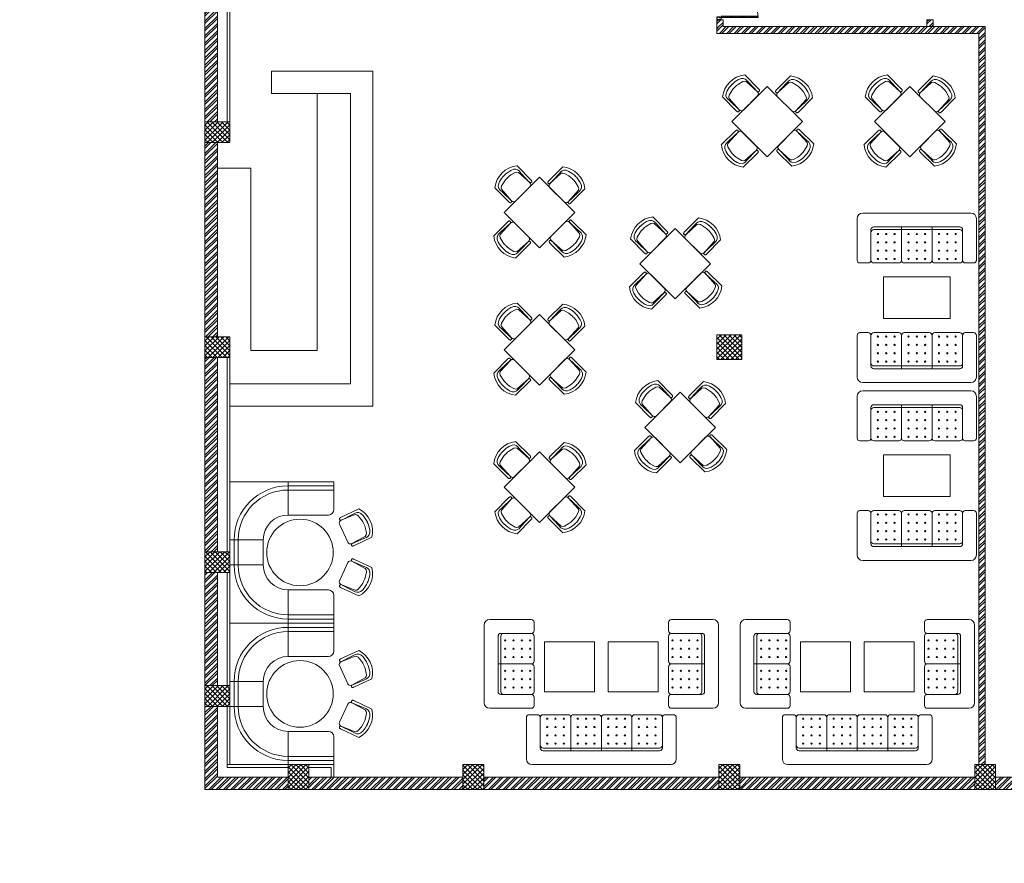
# Model space of a CAD drawing. Header units: inches. Extents: x 105152 to 158499, y 12149 to 30915.
# Tile 309 of 339: x 124551 to 125261, y 28492 to 29100. Entities that reach past the tile are written whole.
import ezdxf

# ---------------------------------------------------------------- set-up
doc = ezdxf.new("R2010")
doc.units = ezdxf.units.IN
doc.header["$MEASUREMENT"] = 0
doc.layers.add('PD_025_TEXT', color=61, linetype='Continuous')
doc.layers.add('PD_BASE', color=8, linetype='Continuous', transparency=0.5)
doc.layers.add('PP-SPRINKLER PIPE', color=1, linetype='Continuous', lineweight=0)
pattern_1 = [(45, (268611.2745, 47371.9895), (-1.767766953, 1.767766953), []), (135, (268611.2745, 47371.9895), (-1.767766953, -1.767766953), [])]
pattern_2 = [(45, (-9858.2517, 2013.745), (-2.65165043, 2.65165043), []), (45, (-9856.484, 2013.745), (-2.65165043, 2.65165043), [])]

# ---------------------------------------------------------------- blocks, each defined once
blk = doc.blocks.new('door')
at = {"lineweight": 5}
h = blk.add_hatch(dxfattribs=at)
h.set_pattern_fill('ANSI31', color=251, scale=10, style=0)
h.set_pattern_definition([(45, (10752.127, -6120.4824), (-0.883883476, 0.883883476), [])])
edge = h.paths.add_edge_path()
edge.add_arc((-14403.84, -18781.42), 31.42, 180, 182.3452)
edge.add_line((-14435.23, -18782.7), (-14403.84, -18782.7))
edge.add_line((-14403.84, -18782.7), (-14403.84, -18781.42))
edge.add_line((-14403.84, -18781.42), (-14435.26, -18781.42))
h = blk.add_hatch(dxfattribs=at)
h.set_pattern_fill('ANSI31', color=251, scale=10, style=0)
h.set_pattern_definition([(45, (10752.127, -6123.4768), (-0.883883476, 0.883883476), [])])
edge = h.paths.add_edge_path()
edge.add_arc((-14403.84, -18848.7), 31.42, 177.6548, 180, ccw=False)
edge.add_line((-14435.23, -18847.41), (-14403.84, -18847.41))
edge.add_line((-14403.84, -18847.41), (-14403.84, -18848.7))
edge.add_line((-14403.84, -18848.7), (-14435.26, -18848.7))
at = {"color": 251, "lineweight": 5}
for p, q in [((-14403.84, -18781.42), (-14435.26, -18781.42)), ((-14403.84, -18782.7), (-14435.23, -18782.7)), ((-14403.84, -18780.13), (-14403.84, -18782.7)), ((-14403.84, -18848.7), (-14435.26, -18848.7)), ((-14403.84, -18847.41), (-14435.23, -18847.41)), ((-14403.84, -18849.98), (-14403.84, -18847.41))]:
    blk.add_line(p, q, dxfattribs=at)
for points in [[(-14399.98, -18782.06), (-14399.98, -18779.49), (-14403.84, -18779.49), (-14403.84, -18781.42), (-14402.55, -18781.42), (-14402.55, -18782.06), (-14399.98, -18782.06)], [(-14399.98, -18848.05), (-14399.98, -18850.62), (-14403.84, -18850.62), (-14403.84, -18848.7), (-14402.55, -18848.7), (-14402.55, -18848.05), (-14399.98, -18848.05)]]:
    blk.add_lwpolyline(points, dxfattribs=at)
for points in [[(-14400.24, -18781.8), (-14400.24, -18779.74), (-14403.58, -18779.74), (-14403.58, -18781.16), (-14402.3, -18781.16), (-14402.3, -18781.8)], [(-14400.24, -18848.31), (-14400.24, -18850.37), (-14403.58, -18850.37), (-14403.58, -18848.95), (-14402.3, -18848.95), (-14402.3, -18848.31)]]:
    blk.add_lwpolyline(points, close=True, dxfattribs=at)
for centre, radius, start, end in [((-14399.51, -18779.61), 35.79, 182.88485, 263.05391), ((-14399.87, -18850.35), 35.42, 96.42582, 177.32942)]:
    blk.add_arc(centre, radius, start, end, dxfattribs=at)
blk = doc.blocks.new('A$C57124B3B')
at = {"color": 251, "lineweight": 5}
for p, q in [((46, 504), (46, 109)), ((665, 109), (665, 506))]:
    blk.add_line(p, q, dxfattribs=at)
for points in [[(100, 525), (95, 530), (90, 534), (86, 537), (82, 539), (78, 541), (75, 542), (71, 542), (68, 542), (66, 541), (63, 541), (61, 540), (59, 539), (57, 538), (55, 537), (54, 535), (52, 534), (51, 532), (50, 529), (49, 526), (48, 522), (47, 516), (46, 509), (46, 506)], [(100, 525), (92, 265), (90, 207), (95, 175), (111, 140), (143, 111), (197, 86), (269, 70), (318, 65), (357, 65)], [(610, 525), (619, 265), (621, 207), (615, 175), (599, 140), (568, 111), (513, 86), (441, 70), (392, 65), (354, 65)], [(610, 525), (615, 530), (620, 534), (624, 537), (629, 539), (632, 541), (636, 542), (639, 542), (642, 542), (645, 541), (647, 541), (650, 540), (652, 539), (653, 538), (655, 537), (657, 535), (658, 534), (659, 532), (660, 529), (662, 526), (663, 522), (664, 516), (664, 509), (665, 506)]]:
    blk.add_lwpolyline(points, dxfattribs=at)
blk.add_lwpolyline([(353, 144), (310, 144), (260, 151), (165, 175), (136, 193), (116, 221), (100, 522, -0.429937), (157, 583), (553, 583, -0.429937), (610, 522), (594, 221), (575, 193), (545, 175), (450, 151), (401, 144), (357, 144)], format="xyb", dxfattribs=at)
blk.add_arc((355, 499), 498, 231.563, 308.437, dxfattribs=at)
blk = doc.blocks.new('FIXEDSEATING012')
at = {"color": 251, "lineweight": 5}
for p, q in [((0, 0), (0, -102)), ((75, 0), (0, 0)), ((42, -24), (42, 0)), ((75, -3), (75, 0)), ((75, -3), (42, -3)), ((42, -6), (75, -6)), ((75, -20), (75, -3)), ((42, -24), (71, -24)), ((24, -42), (0, -42)), ((3, -42), (3, -60)), ((6, -42), (6, -60)), ((24, -42), (24, -60)), ((24, -60), (0, -60)), ((42, -78), (71, -78)), ((42, -78), (42, -102)), ((75, -102), (75, -82)), ((42, -96), (75, -96)), ((75, -99), (42, -99)), ((75, -102), (0, -102))]:
    blk.add_line(p, q, dxfattribs=at)
blk.add_circle((50.51, -51), 24, dxfattribs=at)
for centre, radius, start, end in [((42, -42), 39, 90, 180), ((42, -42), 36, 90, 180), ((71, -20), 4, 270, 0), ((42, -42), 18, 90, 180), ((42, -60), 39, 180, 270), ((42, -60), 36, 180, 270), ((42, -60), 18, 180, 270), ((71, -82), 4, 0, 90)]:
    blk.add_arc(centre, radius, start, end, dxfattribs=at)
at = {"color": 251, "extrusion": (0, 0, -1), "yscale": 0.03640297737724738, "zscale": -0.03640297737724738}
for p, xscale, rotation in [((-95.77, -16.47), 0.03640297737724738, 245), ((-95.77, -85.53), -0.03640297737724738, 295)]:
    blk.add_blockref('A$C57124B3B', p, dxfattribs=dict(at, xscale=xscale, rotation=rotation))
blk = doc.blocks.new('ghfhgfh')
at = {"color": 251, "lineweight": 5}
for p, q in [((133107.64, 19586.52), (133207.64, 19586.52)), ((133103.64, 19552.52), (133103.64, 19582.52)), ((133199.64, 19576.52), (133115.64, 19576.52)), ((133135.64, 19576.52), (133135.64, 19552.52)), ((133157.64, 19576.52), (133157.64, 19552.52)), ((133179.64, 19576.52), (133179.64, 19552.52)), ((133211.64, 19582.52), (133211.64, 19552.52)), ((133211.64, 19582.52), (133211.64, 19552.52)), ((133113.64, 19552.52), (133113.64, 19574.52)), ((133115.64, 19574.52), (133199.64, 19574.52)), ((133201.64, 19574.52), (133201.64, 19552.52)), ((133111.64, 19550.52), (133105.64, 19550.52)), ((133133.64, 19550.52), (133115.64, 19550.52)), ((133155.64, 19550.52), (133137.64, 19550.52)), ((133159.64, 19550.52), (133177.64, 19550.52)), ((133181.64, 19550.52), (133199.64, 19550.52)), ((133203.64, 19550.52), (133209.64, 19550.52))]:
    blk.add_line(p, q, dxfattribs=at)
for centre in [(133118.64, 19571.38), (133124.64, 19571.38), (133130.64, 19571.38), (133140.64, 19571.38), (133146.64, 19571.38), (133152.64, 19571.38), (133162.64, 19571.38), (133168.64, 19571.38), (133174.64, 19571.38), (133184.64, 19571.38), (133190.64, 19571.38), (133196.64, 19571.38), (133118.64, 19565.38), (133124.64, 19565.38), (133130.64, 19565.38), (133140.64, 19565.38), (133146.64, 19565.38), (133152.64, 19565.38), (133162.64, 19565.38), (133168.64, 19565.38), (133174.64, 19565.38), (133184.64, 19565.38), (133190.64, 19565.38), (133196.64, 19565.38), (133118.64, 19559.38), (133124.64, 19559.38), (133130.64, 19559.38), (133140.64, 19559.38), (133146.64, 19559.38), (133152.64, 19559.38), (133162.64, 19559.38), (133168.64, 19559.38), (133174.64, 19559.38), (133184.64, 19559.38), (133190.64, 19559.38), (133196.64, 19559.38), (133118.64, 19553.38), (133124.64, 19553.38), (133130.64, 19553.38), (133140.64, 19553.38), (133146.64, 19553.38), (133152.64, 19553.38), (133162.64, 19553.38), (133168.64, 19553.38), (133174.64, 19553.38), (133184.64, 19553.38), (133190.64, 19553.38), (133196.64, 19553.38)]:
    blk.add_circle(centre, 0.442, dxfattribs=at)
for centre, radius, start, end in [((133107.64, 19582.52), 4, 90, 180), ((133207.64, 19582.52), 4, 0, 90), ((133115.64, 19574.52), 2, 90, 180), ((133199.64, 19574.52), 2, 0, 90), ((133115.64, 19572.52), 2, 90, 180), ((133199.64, 19572.52), 2, 0, 90), ((133105.64, 19552.52), 2, 180, 270), ((133111.64, 19552.52), 2, 270, 0), ((133115.64, 19552.52), 2, 180, 270), ((133133.64, 19552.52), 2, 270, 0), ((133137.64, 19552.52), 2, 180, 270), ((133155.64, 19552.52), 2, 270, 0), ((133159.64, 19552.52), 2, 180, 270), ((133177.64, 19552.52), 2, 270, 0), ((133181.64, 19552.52), 2, 180, 270), ((133199.64, 19552.52), 2, 270, 0), ((133203.64, 19552.52), 2, 180, 270), ((133209.64, 19552.52), 2, 270, 0)]:
    blk.add_arc(centre, radius, start, end, dxfattribs=at)
blk = doc.blocks.new('A$C545F11F4')
at = {"color": 251, "lineweight": 5}
for p, q in [((4, 64), (34, 64)), ((2, 56), (2, 62)), ((38, 60), (38, 4)), ((2, 34), (2, 52)), ((4, 54), (26, 54)), ((26, 52), (26, 12)), ((28, 12), (28, 52)), ((2, 30), (2, 12)), ((28, 32), (4, 32)), ((2, 8), (2, 2)), ((26, 10), (4, 10)), ((34, 0), (4, 0))]:
    blk.add_line(p, q, dxfattribs=at)
for centre in [(4.86, 49), (4.86, 43), (10.86, 49), (10.86, 43), (16.86, 49), (16.86, 43), (22.86, 49), (22.86, 43), (4.86, 37), (10.86, 37), (16.86, 37), (22.86, 37), (4.86, 27), (4.86, 21), (10.86, 27), (10.86, 21), (16.86, 27), (16.86, 21), (22.86, 27), (22.86, 21), (4.86, 15), (10.86, 15), (16.86, 15), (22.86, 15)]:
    blk.add_circle(centre, 0.442, dxfattribs=at)
for centre, radius, start, end in [((4, 62), 2, 90, 180), ((34, 60), 4, 0, 90), ((4, 56), 2, 180, 270), ((4, 52), 2, 90, 180), ((24, 52), 2, 360, 90), ((26, 52), 2, 0, 90), ((4, 34), 2, 180, 270), ((4, 30), 2, 90, 180), ((4, 12), 2, 180, 270), ((4, 8), 2, 90, 180), ((24, 12), 2, 270, 0), ((26, 12), 2, 270, 0), ((4, 2), 2, 180, 270), ((34, 4), 4, 270, 0)]:
    blk.add_arc(centre, radius, start, end, dxfattribs=at)
blk = doc.blocks.new('EDEW')
at = {"color": 251, "lineweight": 5}
for points in [[(-122.75, 83.74), (-86.75, 83.74), (-86.75, 47.74), (-122.75, 47.74)], [(-40.92, 83.74), (-76.92, 83.74), (-76.92, 47.74), (-40.92, 47.74)]]:
    blk.add_lwpolyline(points, close=True, dxfattribs=at)
at = {"color": 251, "xscale": -1}
blk.add_blockref('A$C545F11F4', (-128.3, 35.76), dxfattribs=at)
at = {"color": 251}
blk.add_blockref('A$C545F11F4', (-35.37, 35.76), dxfattribs=at)
at = {"color": 251, "xscale": -1, "rotation": 180}
blk.add_blockref('ghfhgfh', (-133239.47, 19581.66), dxfattribs=at)
blk = doc.blocks.new('5T2G3')
at = {"color": 251, "lineweight": 5}
blk.add_lwpolyline([(-65.1, 22.42), (-29.1, 22.42), (-29.1, 58.42), (-65.1, 58.42)], close=True, dxfattribs=at)
at = {"color": 251, "extrusion": (0, 0, -1), "yscale": 0.03640297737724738, "zscale": -0.03640297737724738}
for p, xscale, rotation in [((58.84, 79.7), 0.03640297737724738, 180.3099349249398), ((86.38, 27.68), 0.03640297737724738, 90.30993492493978), ((7.82, 27.68), -0.03640297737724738, 269.6900650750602), ((58.84, 1.14), -0.03640297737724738, 359.6900650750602)]:
    blk.add_blockref('A$C57124B3B', p, dxfattribs=dict(at, xscale=xscale, rotation=rotation))
blk = doc.blocks.new('3SEATER445')
at = {"color": 251, "lineweight": 5}
for p, q in [((-31.85, 36), (-37.85, 36)), ((-9.85, 36), (-27.85, 36)), ((-5.85, 36), (12.15, 36)), ((16.15, 36), (34.15, 36)), ((38.15, 36), (44.15, 36)), ((-39.85, 4), (-39.85, 34)), ((-29.85, 12), (-29.85, 34)), ((-7.85, 10), (-7.85, 34)), ((14.15, 10), (14.15, 34)), ((36.15, 34), (36.15, 12)), ((46.15, 34), (46.15, 4)), ((34.15, 12), (-27.85, 12)), ((-27.85, 10), (34.15, 10)), ((42.15, 0), (-35.85, 0))]:
    blk.add_line(p, q, dxfattribs=at)
for centre in [(-24.85, 33.14), (-18.85, 33.14), (-12.85, 33.14), (-2.85, 33.14), (3.15, 33.14), (9.15, 33.14), (19.15, 33.14), (25.15, 33.14), (31.15, 33.14), (-24.85, 27.14), (-24.85, 21.14), (-18.85, 27.14), (-18.85, 21.14), (-12.85, 27.14), (-12.85, 21.14), (-2.85, 27.14), (-2.85, 21.14), (3.15, 27.14), (3.15, 21.14), (9.15, 27.14), (9.15, 21.14), (19.15, 27.14), (19.15, 21.14), (25.15, 27.14), (25.15, 21.14), (31.15, 27.14), (31.15, 21.14), (-24.85, 15.14), (-18.85, 15.14), (-12.85, 15.14), (-2.85, 15.14), (3.15, 15.14), (9.15, 15.14), (19.15, 15.14), (25.15, 15.14), (31.15, 15.14)]:
    blk.add_circle(centre, 0.442, dxfattribs=at)
for centre, radius, start, end in [((-37.85, 34), 2, 90, 180), ((-31.85, 34), 2, 0, 90), ((-27.85, 34), 2, 90, 180), ((-9.85, 34), 2, 0, 90), ((-5.85, 34), 2, 90, 180), ((12.15, 34), 2, 0, 90), ((16.15, 34), 2, 90, 180), ((34.15, 34), 2, 360, 90), ((38.15, 34), 2, 90, 180), ((44.15, 34), 2, 360, 90), ((-27.85, 14), 2, 180, 270), ((-27.85, 12), 2, 180, 270), ((34.15, 14), 2, 270, 0), ((34.15, 12), 2, 270, 0), ((-35.85, 4), 4, 180, 270), ((42.15, 4), 4, 270, 360)]:
    blk.add_arc(centre, radius, start, end, dxfattribs=at)
blk = doc.blocks.new('FIRST FLOOR AR PLAN')
at = {"layer": 'PD_BASE', "lineweight": 5}
h = blk.add_hatch(dxfattribs=at)
h.set_pattern_fill('ANSI32', color=256, scale=10)
h.set_pattern_definition([(45, (123173.841, 20768.249), (-2.65165, 2.65165), []), (45, (123175.6088, 20768.249), (-2.65165, 2.65165), [])])
h.paths.add_polyline_path([(123176.99, 20811), (123167.99, 20811), (123167.99, 20729.5), (123176.99, 20729.5)])
h.paths.add_polyline_path([(123538.49, 20663.5), (123368.99, 20663.5), (123368.99, 20654.5), (123538.49, 20654.5)])
h.paths.add_polyline_path([(123722.99, 20663.5), (123553.49, 20663.5), (123553.49, 20654.5), (123722.99, 20654.5)])
h.paths.add_polyline_path([(123176.99, 21527.5), (123167.99, 21527.5), (123167.99, 21446), (123176.99, 21446)])
h.paths.add_polyline_path([(123176.99, 21431), (123167.99, 21431), (123167.99, 21291), (123176.99, 21291)])
h.paths.add_polyline_path([(123176.99, 21276), (123167.99, 21276), (123167.99, 21136), (123176.99, 21136)])
h.paths.add_polyline_path([(123176.99, 21121), (123167.99, 21121), (123167.99, 20981), (123176.99, 20981)])
h.paths.add_polyline_path([(123176.99, 20966), (123167.99, 20966), (123167.99, 20826), (123176.99, 20826)])
h.paths.add_polyline_path([(124268.99, 21602.5), (124102.49, 21602.5), (124102.49, 21593.5), (124268.99, 21593.5)])
h.paths.add_polyline_path([(124087.49, 21602.5), (123922.49, 21602.5), (123922.49, 21593.5), (124087.49, 21593.5)])
h.paths.add_polyline_path([(123907.49, 21602.5), (123737.99, 21602.5), (123737.99, 21593.5), (123907.49, 21593.5)])
h.paths.add_polyline_path([(123722.99, 21602.5), (123553.49, 21602.5), (123553.49, 21593.5), (123722.99, 21593.5)])
h.paths.add_polyline_path([(123353.99, 21602.5), (123242.99, 21602.5), (123242.99, 21593.5), (123353.99, 21593.5)])
h.paths.add_polyline_path([(123227.99, 21602.5), (123167.99, 21602.5), (123167.99, 21542.5), (123176.99, 21542.5), (123176.99, 21593.5), (123227.99, 21593.5)])
h.paths.add_polyline_path([(123176.99, 20714.5), (123167.99, 20714.5), (123167.99, 20654.5), (123227.99, 20654.5), (123227.99, 20663.5), (123176.99, 20663.5)])
h.paths.add_polyline_path([(123353.99, 20663.5), (123242.99, 20663.5), (123242.99, 20654.5), (123353.99, 20654.5)])
h.paths.add_polyline_path([(123762.74, 20663.5), (123737.99, 20663.5), (123737.99, 20654.5), (123762.74, 20654.5)])
h.paths.add_polyline_path([(123907.49, 20663.5), (123882.74, 20663.5), (123882.74, 20654.5), (123907.49, 20654.5)])
h.paths.add_polyline_path([(123944.99, 20663.5), (123922.49, 20663.5), (123922.49, 20654.5), (123944.99, 20654.5)])
h.paths.add_polyline_path([(124087.49, 20663.5), (124064.99, 20663.5), (124064.99, 20654.5), (124087.49, 20654.5)])
h.paths.add_polyline_path([(124124.99, 20663.5), (124102.49, 20663.5), (124102.49, 20654.5), (124124.99, 20654.5)])
h.paths.add_polyline_path([(124268.99, 20663.5), (124244.99, 20663.5), (124244.99, 20654.5), (124268.99, 20654.5)])
h.paths.add_polyline_path([(124283.99, 20672.5), (124274.99, 20672.5)])
h.paths.add_polyline_path([(124283.99, 20811), (124274.99, 20811), (124274.99, 20672.5), (124283.99, 20672.5)])
h.paths.add_polyline_path([(124283.99, 20966), (124274.99, 20966), (124274.99, 20826), (124283.99, 20826)])
h.paths.add_polyline_path([(124283.99, 21276), (124274.99, 21276), (124274.99, 20981), (124283.99, 20981)])
h.paths.add_polyline_path([(124283.99, 21584.5), (124274.99, 21584.5), (124274.99, 21446), (124283.99, 21446)])
h.paths.add_polyline_path([(124265.99, 21443), (124160.99, 21443), (124160.99, 21434), (124265.99, 21434)])
h.paths.add_polyline_path([(124160.99, 21431), (124151.99, 21431), (124151.99, 21353), (124160.99, 21353)])
h.paths.add_polyline_path([(124151.99, 21443), (124079.99, 21443), (124079.99, 21434), (124151.99, 21434)])
h.paths.add_polyline_path([(124079.99, 21431), (124070.99, 21431), (124070.99, 21353), (124079.99, 21353)])
h.paths.add_polyline_path([(124070.99, 21443), (123989.99, 21443), (123989.99, 21341), (124016.99, 21341), (124016.99, 21350), (123998.99, 21350), (123998.99, 21434), (124070.99, 21434)])
h.paths.add_polyline_path([(124070.99, 21350), (124052.99, 21350), (124052.99, 21341), (124070.99, 21341)], flags=17)
h.paths.add_polyline_path([(124097.99, 21350), (124079.99, 21350), (124079.99, 21341), (124097.99, 21341)])
h.paths.add_polyline_path([(124151.99, 21350), (124133.99, 21350), (124133.99, 21341), (124151.99, 21341)])
h.paths.add_polyline_path([(124160.99, 21341), (124151.99, 21341), (124151.99, 21278), (124160.99, 21278)])
h.paths.add_polyline_path([(124283.99, 21292), (124274.99, 21292), (124274.99, 21291), (124283.99, 21291)])
h.paths.add_polyline_path([(124283.99, 21431), (124274.99, 21431), (124274.99, 21412), (124283.99, 21412)])
h.paths.add_polyline_path([(123405.74, 21593.5), (123405.74, 21602.5), (123368.99, 21602.5), (123368.99, 21593.5)])
h.paths.add_polyline_path([(123501.74, 21602.5), (123501.74, 21593.5), (123538.49, 21593.5), (123538.49, 21602.5)])
h = blk.add_hatch(dxfattribs=at)
h.set_pattern_fill('ANSI32', color=256, scale=10)
h.set_pattern_definition(pattern_2)
h.paths.add_polyline_path([(123541.49, 21209.56), (123536.99, 21209.56), (123536.99, 21204.62), (123541.49, 21204.62)])
h = blk.add_hatch(dxfattribs=at)
h.set_pattern_fill('ANSI32', color=256, scale=10)
h.set_pattern_definition([(45, (-9706.7425, 2013.745), (-2.65165043, 2.65165043), []), (45, (-9704.9747, 2013.745), (-2.65165043, 2.65165043), [])])
h.paths.add_polyline_path([(123693, 21209.62), (123688.5, 21209.62), (123688.5, 21204.62), (123693, 21204.62)])
h = blk.add_hatch(dxfattribs=at)
h.set_pattern_fill('ANSI32', color=256, scale=10)
h.set_pattern_definition(pattern_2)
h.paths.add_polyline_path([(123730.49, 21204.62), (123536.99, 21204.62), (123536.99, 21199.62), (123574.94, 21199.62), (123725.99, 21199.62), (123725.99, 20672.5), (123730.49, 20672.5), (123730.49, 21199.62)])
h = blk.add_hatch(dxfattribs=at)
h.set_pattern_fill('ANSI37', color=256, scale=20)
h.set_pattern_definition(pattern_1)
h.paths.add_polyline_path([(123167.99, 21136), (123167.99, 21121), (123185.99, 21121), (123185.99, 21136)])
h = blk.add_hatch(dxfattribs=at)
h.set_pattern_fill('ANSI37', color=256, scale=20)
h.set_pattern_definition(pattern_1)
h.paths.add_polyline_path([(123554.99, 20964.5), (123554.99, 20982.5), (123536.99, 20982.5), (123536.99, 20964.5)])
h = blk.add_hatch(dxfattribs=at)
h.set_pattern_fill('ANSI37', color=256, scale=20)
h.set_pattern_definition(pattern_1)
h.paths.add_polyline_path([(123167.99, 20981), (123167.99, 20966), (123185.99, 20966), (123185.99, 20981)])
h = blk.add_hatch(dxfattribs=at)
h.set_pattern_fill('ANSI37', color=256, scale=20)
h.set_pattern_definition(pattern_1)
h.paths.add_polyline_path([(123167.99, 20811), (123167.99, 20826), (123185.99, 20826), (123185.99, 20811)])
h = blk.add_hatch(dxfattribs=at)
h.set_pattern_fill('ANSI37', color=256, scale=20)
h.set_pattern_definition(pattern_1)
h.paths.add_polyline_path([(123167.99, 20714.5), (123167.99, 20729.5), (123185.99, 20729.5), (123185.99, 20714.5)])
h = blk.add_hatch(dxfattribs=at)
h.set_pattern_fill('ANSI37', color=256, scale=20)
h.set_pattern_definition(pattern_1)
h.paths.add_polyline_path([(123242.99, 20654.5), (123227.99, 20654.5), (123227.99, 20672.5), (123242.99, 20672.5)])
h = blk.add_hatch(dxfattribs=at)
h.set_pattern_fill('ANSI37', color=256, scale=20)
h.set_pattern_definition(pattern_1)
h.paths.add_polyline_path([(123368.99, 20654.5), (123353.99, 20654.5), (123353.99, 20672.5), (123368.99, 20672.5)])
h = blk.add_hatch(dxfattribs=at)
h.set_pattern_fill('ANSI37', color=256, scale=20)
h.set_pattern_definition(pattern_1)
h.paths.add_polyline_path([(123553.49, 20654.5), (123538.49, 20654.5), (123538.49, 20672.5), (123553.49, 20672.5)])
h = blk.add_hatch(dxfattribs=at)
h.set_pattern_fill('ANSI37', color=256, scale=20)
h.set_pattern_definition(pattern_1)
h.paths.add_polyline_path([(123737.99, 20654.5), (123722.99, 20654.5), (123722.99, 20672.5), (123737.99, 20672.5)])
for p, q in [((123167.99, 21276), (123167.99, 21136)), ((123176.99, 21276), (123176.99, 21136)), ((123215.99, 21156.5), (123215.99, 21172.5)), ((123288.99, 21172.5), (123215.99, 21172.5)), ((123288.99, 20931), (123288.99, 21172.5)), ((123272.99, 21156.5), (123215.99, 21156.5)), ((123248.99, 20971), (123248.99, 21156.5)), ((123272.99, 20947), (123272.99, 21156.5)), ((123730.49, 21099.23), (123730.49, 21143.96)), ((123167.99, 21121), (123167.99, 20981)), ((123176.99, 21121), (123176.99, 20981)), ((123200.99, 21102.5), (123176.99, 21102.5)), ((123200.99, 21102.5), (123200.99, 20971)), ((123200.99, 20971), (123248.99, 20971)), ((123167.99, 20966), (123167.99, 20826)), ((123176.99, 20966), (123176.99, 20826)), ((123185.99, 20947), (123272.99, 20947)), ((123185.99, 20931), (123288.99, 20931)), ((123167.99, 20729.5), (123167.99, 20811)), ((123176.99, 20729.5), (123176.99, 20811)), ((123167.99, 20714.5), (123167.99, 20654.5)), ((123176.99, 20714.5), (123176.99, 20663.5)), ((123176.99, 20663.5), (123227.99, 20663.5)), ((123242.99, 20663.5), (123353.99, 20663.5)), ((123368.99, 20663.5), (123538.49, 20663.5)), ((123722.99, 20663.5), (123553.49, 20663.5)), ((123737.99, 20663.5), (123762.74, 20663.5)), ((123167.99, 20654.5), (123353.99, 20654.5)), ((123538.49, 20654.5), (123368.99, 20654.5)), ((123722.99, 20654.5), (123553.49, 20654.5)), ((123737.99, 20654.5), (123762.74, 20654.5))]:
    blk.add_line(p, q, dxfattribs=at)
for points in [[(123183.99, 21136), (123183.99, 21276), (123185.99, 21276), (123185.99, 21136)], [(123167.99, 21136), (123167.99, 21121), (123185.99, 21121), (123185.99, 21136)], [(123657.14, 20994.1), (123705.14, 20994.1), (123705.14, 21024.1), (123657.14, 21024.1)], [(123554.99, 20964.5), (123554.99, 20982.5), (123536.99, 20982.5), (123536.99, 20964.5)], [(123536.99, 20982.5), (123554.99, 20982.5), (123554.99, 20964.5), (123536.99, 20964.5)], [(123167.99, 20981), (123167.99, 20966), (123185.99, 20966), (123185.99, 20981)], [(123183.99, 20966), (123183.99, 20826), (123185.99, 20826), (123185.99, 20966)], [(123657.14, 20895.86), (123705.14, 20895.86), (123705.14, 20865.86), (123657.14, 20865.86)], [(123167.99, 20811), (123167.99, 20826), (123185.99, 20826), (123185.99, 20811)], [(123183.99, 20811), (123183.99, 20729.5), (123185.99, 20729.5), (123185.99, 20811)], [(123185.99, 20714.5), (123185.99, 20729.5), (123167.99, 20729.5), (123167.99, 20714.5)], [(123183.99, 20714.5), (123183.99, 20672.5), (123185.99, 20672.5), (123185.99, 20714.5)], [(123227.99, 20672.5), (123183.99, 20672.5), (123183.99, 20670.5), (123227.99, 20670.5)], [(123242.99, 20672.5), (123227.99, 20672.5), (123227.99, 20654.5), (123242.99, 20654.5)], [(123368.99, 20672.5), (123353.99, 20672.5), (123353.99, 20654.5), (123368.99, 20654.5)], [(123553.49, 20672.5), (123538.49, 20672.5), (123538.49, 20654.5), (123553.49, 20654.5)], [(123737.99, 20672.5), (123722.99, 20672.5), (123722.99, 20654.5), (123737.99, 20654.5)]]:
    blk.add_lwpolyline(points, close=True, dxfattribs=at)
for points in [[(123725.99, 21199.62), (123536.99, 21199.62), (123536.99, 21209.56), (123541.49, 21209.56), (123541.49, 21204.62), (123730.49, 21204.62), (123730.49, 21199.62)], [(123688.5, 21204.62), (123688.5, 21209.62), (123693, 21209.62), (123693, 21204.62)], [(123725.99, 21199.62), (123725.99, 20672.5), (123730.49, 20672.5), (123730.49, 21199.62)], [(123260.99, 20663.5), (123260.99, 20672.5), (123242.99, 20672.5), (123242.99, 20670.5), (123258.99, 20670.5), (123258.99, 20663.5)]]:
    blk.add_lwpolyline(points, dxfattribs=at)
at = {"layer": 'PD_BASE', "color": 251, "lineweight": 5, "true_color": 0x636466}
blk.add_lwpolyline([(123554.99, 20964.5), (123554.99, 20982.5), (123536.99, 20982.5), (123536.99, 20964.5)], close=True, dxfattribs=at)
at = {"layer": 'PD_BASE', "ltscale": 25, "xscale": -0.842675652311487, "yscale": 0.842675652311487, "zscale": 0.842675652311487}
blk.add_blockref('door', (111402.48, 37094.52), dxfattribs=at)
at = {"layer": 'PD_BASE', "rotation": 45}
for p in [(123635.1, 21140.82), (123737.95, 21140.82), (123470.99, 21075.31), (123568.83, 21038.43), (123470.99, 20976.35), (123572.41, 20920.41)]:
    blk.add_blockref('5T2G3', p, dxfattribs=at)
at = {"layer": 'PD_BASE', "xscale": -1}
for name, p, rotation in [('3SEATER445', (123677.99, 21070.23), 180), ('3SEATER445', (123677.99, 20941.98), 180), ('5T2G3', (123470.99, 20867.94), 134.9999999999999)]:
    blk.add_blockref(name, p, dxfattribs=dict(at, rotation=rotation))
at = {"layer": 'PD_BASE'}
for name, p in [('3SEATER445', (123677.99, 20947.98)), ('FIXEDSEATING012', (123185.99, 20876.5)), ('3SEATER445', (123677.99, 20819.73)), ('EDEW', (123535.58, 20677.36)), ('EDEW', (123720.08, 20677.36)), ('FIXEDSEATING012', (123185.99, 20774.5))]:
    blk.add_blockref(name, p, dxfattribs=at)

msp = doc.modelspace()

# ---------------------------------------------------------------- block references
at = {"layer": 'PD_025_TEXT'}
msp.add_blockref('FIRST FLOOR AR PLAN', (1516.78, 7890.65), dxfattribs=at)

# ---------------------------------------------------------------- next in the draw order: linework, layer by layer
at = {"layer": 'PP-SPRINKLER PIPE'}
msp.add_circle((124551.24, 29172.99), 1741.72, dxfattribs=at)

doc.saveas('drawing.dxf')
